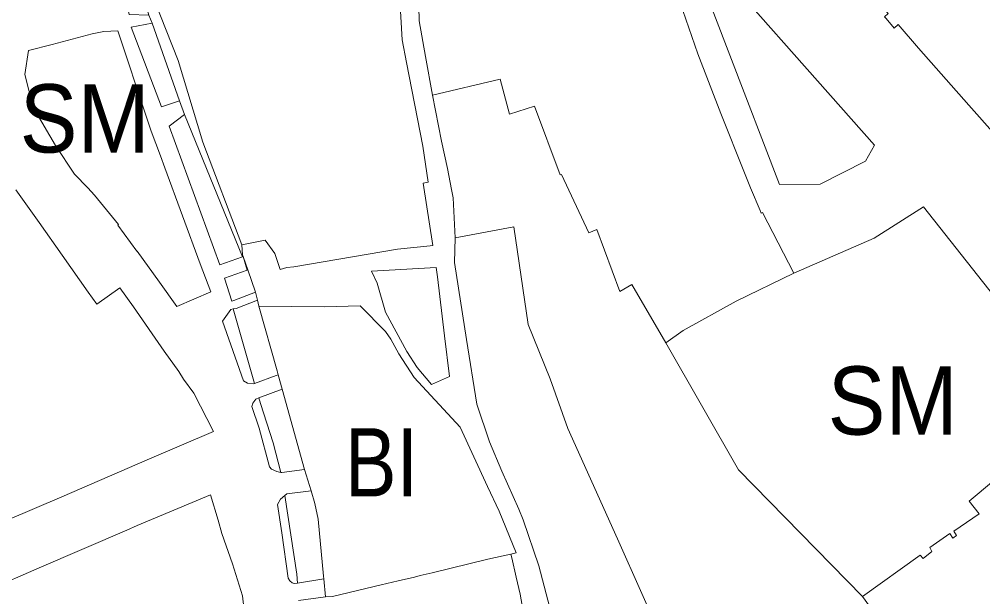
# Model space of a CAD drawing. Extents: x -650451 to -642268, y -1075216 to -1066610.
# Drawn here: x -647037.6 to -646868, y -1071022.3 to -1070920.7 of the extents above; entities that cross this region are included whole.
import ezdxf

# ---------------------------------------------------------------- set-up
doc = ezdxf.new("R2010")
doc.units = 0
doc.header["$LTSCALE"] = 4.8
for name, color, linetype, lineweight in [('1', 7, 'Continuous', 13), ('15', 7, 'Continuous', 13), ('18', 7, 'Continuous', 13), ('2', 7, 'Continuous', 13), ('40', 7, 'Continuous', 13), ('43', 7, 'Continuous', 13), ('45', 7, 'Continuous', 13)]:
    doc.layers.add(name, color=color, linetype=linetype, lineweight=lineweight)
doc.layers.add('62', color=7, linetype='Continuous')

msp = doc.modelspace()

# ---------------------------------------------------------------- linework, layer by layer
at = {"layer": '1'}
msp.add_lwpolyline([(-646865.78, -1070941.08), (-646870.44, -1070935.85), (-646879.26, -1070925.81), (-646882.88, -1070921.68), (-646883.57, -1070922.28), (-646884.99, -1070920.6), (-646885.27, -1070920.29), (-646884.61, -1070919.71), (-646889.41, -1070914.22), (-646889.61, -1070914), (-646891.81, -1070911.53)], dxfattribs=at)
at = {"layer": '15'}
for points in [[(-646901.2, -1070965.38), (-646906.74, -1070954.7), (-646906.97, -1070954.82), (-646907.15, -1070954.39), (-646908.83, -1070950.36), (-646909.9, -1070947.77), (-646914.07, -1070937.3), (-646918.13, -1070926.81), (-646920.76, -1070919.22), (-646923.92, -1070910.96), (-646926.06, -1070906.37), (-646927.58, -1070903.24), (-646930.63, -1070896.98), (-646934, -1070889.69), (-646937.85, -1070880.9), (-646944.54, -1070865), (-646945.42, -1070865.4), (-646948.05, -1070855.57), (-646952.34, -1070841.59)], [(-646966.49, -1070896.41), (-646966.59, -1070898), (-646966.97, -1070904.74), (-646967.09, -1070905.57), (-646967.33, -1070913.32), (-646967.16, -1070921.01), (-646966.05, -1070927.3), (-646964.86, -1070934.1)], [(-647017.3, -1070910.91), (-647020.07, -1070911.38), (-647018.25, -1070919.89), (-647014.77, -1070920.04), (-647014.2, -1070921.45)], [(-646891.81, -1070911.53), (-646889.61, -1070914), (-646889.41, -1070914.22), (-646884.61, -1070919.71), (-646885.27, -1070920.29), (-646884.99, -1070920.6), (-646883.57, -1070922.28), (-646882.88, -1070921.68), (-646879.26, -1070925.81), (-646870.44, -1070935.85), (-646865.78, -1070941.08)], [(-646998.41, -1070960.39), (-646994.31, -1070959.61), (-646992.57, -1070961.92), (-646991.63, -1070964.75), (-646990.47, -1070964.38), (-646989.26, -1070964.27), (-646970.98, -1070961.17), (-646965.27, -1070960.58), (-646964.77, -1070960.55), (-646966.48, -1070949.59), (-646965.57, -1070949.37), (-646966.53, -1070943.04), (-646969.44, -1070928.34), (-646970.17, -1070924.35), (-646970.62, -1070916.23)], [(-647014.2, -1070921.45), (-647017.89, -1070922.13), (-647012.54, -1070936.13), (-647009.38, -1070935.11), (-647008.51, -1070937.51)], [(-646964.86, -1070934.1), (-646963.25, -1070942.16), (-646962.22, -1070946.97), (-646961.46, -1070950.67), (-646961.22, -1070952.12), (-646960.84, -1070959.15)], [(-647008.51, -1070937.51), (-647011.21, -1070939.54), (-647002.28, -1070963.91), (-646998.31, -1070962.5), (-646998.15, -1070962.45)], [(-647039.7, -1071008.85), (-647030.09, -1071004.71), (-647015.04, -1070998.19), (-647003.38, -1070993.23), (-647006.84, -1070986.51), (-647008.65, -1070984.05), (-647009.47, -1070982.66), (-647012.08, -1070979.1), (-647017.47, -1070971.3), (-647019.89, -1070967.94), (-647023.92, -1070970.83), (-647025.43, -1070968.74), (-647030.03, -1070962.2), (-647034.09, -1070956.5), (-647038.19, -1070950.73)], [(-646832.43, -1071002.96), (-646848.44, -1070987.31), (-646865.43, -1070968.8), (-646866.04, -1070969.39), (-646878.42, -1070953.74), (-646887.09, -1070959.23), (-646901.2, -1070965.38)], [(-646960.84, -1070959.15), (-646960.96, -1070963.5), (-646958.87, -1070977.07), (-646957.03, -1070988.45), (-646954.79, -1070995.06), (-646952.65, -1071000.2), (-646949.64, -1071006.89), (-646948.88, -1071008.79), (-646946.09, -1071016.85), (-646944.53, -1071022.89), (-646943.67, -1071026.2), (-646942.07, -1071032.5), (-646940.79, -1071037.57), (-646931.06, -1071034.03), (-646923.68, -1071031.34)], [(-646998.15, -1070962.45), (-646998.26, -1070962.14), (-646998.41, -1070960.39)], [(-646998.15, -1070962.45), (-646997.44, -1070964.86), (-647001.47, -1070966.28), (-647000.13, -1070970.33), (-646999.78, -1070970.22), (-646995.97, -1070968.73), (-646995.63, -1070970.13)], [(-646995.97, -1070968.73), (-646997.33, -1070964.82), (-646998.15, -1070962.45)], [(-646951.06, -1071014.78), (-646950.1, -1071014.57), (-646953.12, -1071007.22), (-646955.13, -1071002.93), (-646959.96, -1070992.49), (-646968.04, -1070983.76), (-646970.78, -1070979.58), (-646972.15, -1070976.99), (-646973.13, -1070975.67), (-646977.58, -1070971.12), (-646983.93, -1070971.33), (-646995.38, -1070971.18), (-646995.63, -1070970.13), (-646995.97, -1070968.73)], [(-646995.63, -1070970.13), (-646999.4, -1070971.59), (-646999.93, -1070971.68)], [(-646999.93, -1070971.68), (-647000.36, -1070971.78), (-647001.81, -1070973.81), (-646998.09, -1070984.31), (-646997.38, -1070984.73), (-646996.38, -1070984.86), (-646996.14, -1070984.77)], [(-646996.14, -1070984.77), (-646992.36, -1070983.38), (-646992, -1070983.25), (-646991.3, -1070985.78), (-646995.39, -1070987.33)], [(-646995.39, -1070987.33), (-646995.93, -1070987.54), (-646996.46, -1070988.25), (-646996.62, -1070988.81), (-646995.37, -1070992.65), (-646993.55, -1070999.42), (-646993.18, -1070999.87), (-646992.23, -1071000.28), (-646991.53, -1071000.42)], [(-646991.53, -1071000.42), (-646991.33, -1071000.47), (-646987.34, -1070999.89), (-646986.22, -1071003.64)], [(-646995.5, -1071046.11), (-646998.28, -1071022.13), (-647000.04, -1071016.49), (-647001.9, -1071011.18), (-647002.59, -1071008.83), (-647003.89, -1071004.39), (-647016.81, -1071009.79), (-647018.62, -1071010.61), (-647034.05, -1071017.19), (-647042.97, -1071021.07)], [(-646990.85, -1071004.5), (-646991.61, -1071005.12), (-646992.14, -1071006.07), (-646991.34, -1071011.07), (-646990.27, -1071019.02), (-646989.96, -1071019.51), (-646989.52, -1071019.82), (-646989.16, -1071019.97), (-646988.59, -1071019.88), (-646983.96, -1071019.14), (-646983.66, -1071022.3), (-646988.41, -1071022.96)], [(-646986.22, -1071003.64), (-646990.5, -1071004.22), (-646990.85, -1071004.5)], [(-646952.75, -1071069.62), (-646952.2, -1071068.17), (-646950.25, -1071064.1), (-646948.83, -1071061.12), (-646949.48, -1071060.79), (-646947.41, -1071054.95), (-646946.7, -1071051.77), (-646945.38, -1071045.82), (-646944.88, -1071042.78), (-646945.33, -1071039.92), (-646946.03, -1071036.96), (-646947.45, -1071030.92), (-646948.18, -1071027.86), (-646948.89, -1071024.84), (-646949.39, -1071021.83), (-646950.1, -1071018.82), (-646950.88, -1071015.45), (-646951.06, -1071014.78)]]:
    msp.add_lwpolyline(points, dxfattribs=at)
for points in [[(-646887.03, -1070942.9), (-646921.25, -1070904.26), (-646903.73, -1070949.81), (-646896.59, -1070949.74), (-646888.59, -1070945.69)], [(-647035.81, -1070933.45), (-647035.45, -1070934.25), (-647034.83, -1070936.33), (-647034.59, -1070937.16), (-647031.19, -1070942.96), (-647027.84, -1070947.96), (-647025.53, -1070950.4), (-647024.34, -1070951.65), (-647020.12, -1070956.86), (-647020.2, -1070956.92), (-647016.87, -1070961.55), (-647016.8, -1070961.5), (-647012.87, -1070967), (-647009.84, -1070971.28), (-647003.87, -1070968.69), (-647005.76, -1070963.72), (-647011.95, -1070946.86), (-647012.74, -1070944.77), (-647014.37, -1070940.41), (-647015.12, -1070938.14), (-647020.23, -1070922.77), (-647022.68, -1070922.89), (-647024.74, -1070923.29), (-647028.24, -1070924.23), (-647031.79, -1070925.16), (-647035.97, -1070926.21), (-647036.57, -1070930.47)], [(-646964.17, -1070964.41), (-646975.55, -1070965.05), (-646974.58, -1070967.13), (-646973.12, -1070972.23), (-646969.37, -1070979.16), (-646967.54, -1070981.97), (-646965.01, -1070984.98), (-646961.83, -1070983.58), (-646962.74, -1070976.43), (-646963.95, -1070966.06)]]:
    msp.add_lwpolyline(points, close=True, dxfattribs=at)
at = {"layer": '18'}
msp.add_lwpolyline([(-647035.81, -1070933.45), (-647036.57, -1070930.47), (-647035.97, -1070926.21), (-647031.79, -1070925.16), (-647028.24, -1070924.23), (-647024.74, -1070923.29), (-647022.68, -1070922.89), (-647020.23, -1070922.77), (-647015.12, -1070938.14), (-647014.37, -1070940.41), (-647012.74, -1070944.77), (-647011.95, -1070946.86), (-647005.76, -1070963.72), (-647003.87, -1070968.69), (-647009.84, -1070971.28), (-647012.87, -1070967), (-647016.8, -1070961.5), (-647016.87, -1070961.55), (-647020.2, -1070956.92), (-647020.12, -1070956.86), (-647024.34, -1070951.65), (-647025.53, -1070950.4), (-647027.84, -1070947.96), (-647031.19, -1070942.96), (-647034.59, -1070937.16), (-647034.83, -1070936.33), (-647035.45, -1070934.25)], close=True, dxfattribs=at)
for points in [[(-646901.2, -1070965.38), (-646887.09, -1070959.23), (-646878.42, -1070953.74), (-646866.04, -1070969.39), (-646865.43, -1070968.8), (-646848.44, -1070987.31), (-646832.43, -1071002.96)], [(-646923.78, -1070977.62), (-646920.71, -1070975.45), (-646911.36, -1070970.3), (-646901.2, -1070965.38)], [(-646889.15, -1071022.27), (-646910.99, -1070999.96), (-646923.78, -1070977.62)], [(-646832.43, -1071002.96), (-646833.9, -1071005.08), (-646837.1, -1071008.63), (-646837.34, -1071008.47), (-646840.08, -1071011.65), (-646843.86, -1071016.05), (-646845.29, -1071017.89), (-646849.95, -1071019.76), (-646856.12, -1071012.42), (-646866.1, -1071001.89), (-646870.37, -1071005.49), (-646868.6, -1071007.71), (-646873.04, -1071010.77), (-646872.61, -1071011.55), (-646873.25, -1071011.98), (-646873.79, -1071011.16), (-646877.28, -1071013.64), (-646876.95, -1071014.34), (-646878.47, -1071015.58), (-646879, -1071014.96), (-646889.15, -1071022.27)]]:
    msp.add_lwpolyline(points, dxfattribs=at)
at = {"layer": '2'}
for points in [[(-646952.34, -1070841.59), (-646948.05, -1070855.57), (-646945.42, -1070865.4), (-646944.54, -1070865), (-646937.85, -1070880.9), (-646934, -1070889.69), (-646930.63, -1070896.98), (-646927.58, -1070903.24), (-646926.06, -1070906.37), (-646923.92, -1070910.96), (-646920.76, -1070919.22), (-646918.13, -1070926.81), (-646914.07, -1070937.3), (-646909.9, -1070947.77), (-646908.83, -1070950.36), (-646907.15, -1070954.39), (-646906.97, -1070954.82), (-646906.74, -1070954.7), (-646901.2, -1070965.38)], [(-646964.86, -1070934.1), (-646966.05, -1070927.3), (-646967.16, -1070921.01), (-646967.33, -1070913.32), (-646967.09, -1070905.57), (-646966.97, -1070904.74), (-646966.59, -1070898), (-646966.49, -1070896.41)], [(-646998.41, -1070960.39), (-647005.24, -1070942.36), (-647009.62, -1070927.98), (-647014.82, -1070914.77), (-647018, -1070902.77)], [(-646970.62, -1070916.23), (-646970.17, -1070924.35), (-646969.44, -1070928.34), (-646966.53, -1070943.04), (-646965.57, -1070949.37), (-646966.48, -1070949.59), (-646964.77, -1070960.55), (-646965.27, -1070960.58), (-646970.98, -1070961.17), (-646989.26, -1070964.27), (-646990.47, -1070964.38), (-646991.63, -1070964.75), (-646992.57, -1070961.92), (-646994.31, -1070959.61), (-646998.41, -1070960.39)], [(-646923.78, -1070977.62), (-646929.72, -1070967.4), (-646931.88, -1070968.59), (-646935.89, -1070957.74), (-646937.3, -1070958.27), (-646942.1, -1070948.01), (-646942.37, -1070948.12), (-646946.87, -1070936.02), (-646951.25, -1070937.43), (-646952.94, -1070931.28), (-646964.86, -1070934.1)], [(-647038.19, -1070950.73), (-647034.09, -1070956.5), (-647030.03, -1070962.2), (-647025.43, -1070968.74), (-647023.92, -1070970.83), (-647019.89, -1070967.94), (-647017.47, -1070971.3), (-647012.08, -1070979.1), (-647009.47, -1070982.66), (-647008.65, -1070984.05), (-647006.84, -1070986.51), (-647003.38, -1070993.23), (-647015.04, -1070998.19), (-647030.09, -1071004.71), (-647039.7, -1071008.85)], [(-646960.84, -1070959.15), (-646950.5, -1070957.22), (-646947.98, -1070974.41), (-646944.12, -1070983.98), (-646941.01, -1070992.71), (-646932.29, -1071012.12), (-646923.68, -1071031.34)], [(-646923.68, -1071031.34), (-646931.06, -1071034.03), (-646940.79, -1071037.57), (-646942.07, -1071032.5), (-646943.67, -1071026.2), (-646944.53, -1071022.89), (-646946.09, -1071016.85), (-646948.88, -1071008.79), (-646949.64, -1071006.89), (-646952.65, -1071000.2), (-646954.79, -1070995.06), (-646957.03, -1070988.45), (-646958.87, -1070977.07), (-646960.96, -1070963.5), (-646960.84, -1070959.15)], [(-646901.2, -1070965.38), (-646911.36, -1070970.3), (-646920.71, -1070975.45), (-646923.78, -1070977.62)], [(-646995.38, -1070971.18), (-646983.93, -1070971.33), (-646977.58, -1070971.12), (-646973.13, -1070975.67), (-646972.15, -1070976.99), (-646970.78, -1070979.58), (-646968.04, -1070983.76), (-646959.96, -1070992.49), (-646955.13, -1071002.93), (-646953.12, -1071007.22), (-646950.1, -1071014.57), (-646951.06, -1071014.78)], [(-646992, -1070983.25), (-646992.19, -1070982.59), (-646995.38, -1070971.18)], [(-646983.96, -1071019.14), (-646984.01, -1071018.66), (-646984.95, -1071008.66), (-646985.56, -1071005.89), (-646986.22, -1071003.64), (-646987.34, -1070999.89), (-646991.3, -1070985.78), (-646992, -1070983.25)], [(-646889.15, -1071022.27), (-646879, -1071014.96), (-646878.47, -1071015.58), (-646876.95, -1071014.34), (-646877.28, -1071013.64), (-646873.79, -1071011.16), (-646873.25, -1071011.98), (-646872.61, -1071011.55), (-646873.04, -1071010.77), (-646868.6, -1071007.71), (-646870.37, -1071005.49), (-646866.1, -1071001.89), (-646856.12, -1071012.42), (-646849.95, -1071019.76), (-646845.29, -1071017.89), (-646843.86, -1071016.05), (-646840.08, -1071011.65), (-646837.34, -1071008.47), (-646837.1, -1071008.63), (-646833.9, -1071005.08), (-646832.43, -1071002.96)], [(-647042.97, -1071021.07), (-647034.05, -1071017.19), (-647018.62, -1071010.61), (-647016.81, -1071009.79), (-647003.89, -1071004.39), (-647002.59, -1071008.83), (-647001.9, -1071011.18), (-647000.04, -1071016.49), (-646998.28, -1071022.13), (-646995.5, -1071046.11)], [(-646951.06, -1071014.78), (-646955.09, -1071015.67), (-646964.89, -1071018.08), (-646967.03, -1071018.58), (-646968.01, -1071018.82), (-646970.88, -1071019.5), (-646973.85, -1071020.2), (-646982.41, -1071022.23), (-646983.66, -1071022.3), (-646983.96, -1071019.14)], [(-646795.19, -1071150.7), (-646798.88, -1071139.24), (-646811.73, -1071143.52), (-646825.46, -1071115.49), (-646818.14, -1071111.05), (-646827.84, -1071096.9), (-646840.19, -1071079.22), (-646841.37, -1071079.25), (-646867.95, -1071050.27), (-646877.15, -1071038.8), (-646889.15, -1071022.27)]]:
    msp.add_lwpolyline(points, dxfattribs=at)
msp.add_lwpolyline([(-646964.17, -1070964.41), (-646963.95, -1070966.06), (-646962.74, -1070976.43), (-646961.83, -1070983.58), (-646965.01, -1070984.98), (-646967.54, -1070981.97), (-646969.37, -1070979.16), (-646973.12, -1070972.23), (-646974.58, -1070967.13), (-646975.55, -1070965.05)], close=True, dxfattribs=at)
at = {"layer": '40'}
msp.add_line((-646999.93, -1070971.68), (-646996.14, -1070984.77), dxfattribs=at)
for points in [[(-647018, -1070902.77), (-647014.82, -1070914.77), (-647009.62, -1070927.98), (-647005.24, -1070942.36), (-646998.41, -1070960.39)], [(-646998.41, -1070960.39), (-646998.26, -1070962.14), (-646998.15, -1070962.45), (-646998.31, -1070962.5), (-647008.51, -1070937.51), (-647009.38, -1070935.11), (-647014.2, -1070921.45), (-647014.77, -1070920.04), (-647017.3, -1070910.91), (-647017.58, -1070909.54), (-647018, -1070902.77)], [(-646996.14, -1070984.77), (-646996.38, -1070984.86), (-646997.38, -1070984.73), (-646998.09, -1070984.31), (-647001.81, -1070973.81), (-647000.36, -1070971.78), (-646999.93, -1070971.68)], [(-646991.53, -1071000.42), (-646992.23, -1071000.28), (-646993.18, -1070999.87), (-646993.55, -1070999.42), (-646995.37, -1070992.65), (-646996.62, -1070988.81), (-646996.46, -1070988.25), (-646995.93, -1070987.54), (-646995.39, -1070987.33)], [(-646995.39, -1070987.33), (-646995.11, -1070988.3), (-646992.87, -1070995.25), (-646991.53, -1071000.42)], [(-646988.59, -1071019.88), (-646989.16, -1071019.97), (-646989.52, -1071019.82), (-646989.96, -1071019.51), (-646990.27, -1071019.02), (-646991.34, -1071011.07), (-646992.14, -1071006.07), (-646991.61, -1071005.12), (-646990.85, -1071004.5)], [(-646990.85, -1071004.5), (-646988.69, -1071018.3), (-646988.59, -1071019.88)]]:
    msp.add_lwpolyline(points, dxfattribs=at)
msp.add_lwpolyline([(-646887.03, -1070942.9), (-646888.59, -1070945.69), (-646896.59, -1070949.74), (-646903.73, -1070949.81), (-646921.25, -1070904.26)], close=True, dxfattribs=at)
at = {"layer": '43'}
for points in [[(-646964.86, -1070934.1), (-646952.94, -1070931.28), (-646951.25, -1070937.43), (-646946.87, -1070936.02), (-646942.37, -1070948.12), (-646942.1, -1070948.01), (-646937.3, -1070958.27), (-646935.89, -1070957.74), (-646931.88, -1070968.59), (-646929.72, -1070967.4), (-646923.78, -1070977.62)], [(-646960.84, -1070959.15), (-646961.22, -1070952.12), (-646961.46, -1070950.67), (-646962.22, -1070946.97), (-646963.25, -1070942.16), (-646964.86, -1070934.1)], [(-646923.68, -1071031.34), (-646932.29, -1071012.12), (-646941.01, -1070992.71), (-646944.12, -1070983.98), (-646947.98, -1070974.41), (-646950.5, -1070957.22), (-646960.84, -1070959.15)], [(-646923.78, -1070977.62), (-646910.99, -1070999.96), (-646889.15, -1071022.27)], [(-646889.15, -1071022.27), (-646877.15, -1071038.8), (-646867.95, -1071050.27), (-646841.37, -1071079.25), (-646840.19, -1071079.22), (-646827.84, -1071096.9), (-646818.14, -1071111.05), (-646825.46, -1071115.49), (-646811.73, -1071143.52), (-646798.88, -1071139.24), (-646795.19, -1071150.7)]]:
    msp.add_lwpolyline(points, dxfattribs=at)
at = {"layer": '45'}
for p, q in [((-647014.2, -1070921.45), (-647009.38, -1070935.11)), ((-647008.51, -1070937.51), (-646998.31, -1070962.5))]:
    msp.add_line(p, q, dxfattribs=at)
for points in [[(-647009.38, -1070935.11), (-647012.54, -1070936.13), (-647017.89, -1070922.13), (-647014.2, -1070921.45)], [(-646998.31, -1070962.5), (-647002.28, -1070963.91), (-647011.21, -1070939.54), (-647008.51, -1070937.51)], [(-646995.97, -1070968.73), (-646999.78, -1070970.22), (-647000.13, -1070970.33), (-647001.47, -1070966.28), (-646997.44, -1070964.86), (-646998.15, -1070962.45)], [(-646998.15, -1070962.45), (-646997.33, -1070964.82), (-646995.97, -1070968.73)], [(-646999.93, -1070971.68), (-646999.4, -1070971.59), (-646995.63, -1070970.13), (-646995.38, -1070971.18)], [(-646995.38, -1070971.18), (-646992.19, -1070982.59), (-646992, -1070983.25)], [(-646992, -1070983.25), (-646992.36, -1070983.38), (-646996.14, -1070984.77), (-646999.93, -1070971.68)], [(-646995.39, -1070987.33), (-646991.3, -1070985.78), (-646987.34, -1070999.89)], [(-646991.53, -1071000.42), (-646992.87, -1070995.25), (-646995.11, -1070988.3), (-646995.39, -1070987.33)], [(-646987.34, -1070999.89), (-646991.33, -1071000.47), (-646991.53, -1071000.42)], [(-646990.85, -1071004.5), (-646990.5, -1071004.22), (-646986.22, -1071003.64)], [(-646988.59, -1071019.88), (-646988.69, -1071018.3), (-646990.85, -1071004.5)], [(-646986.22, -1071003.64), (-646985.56, -1071005.89), (-646984.95, -1071008.66), (-646984.01, -1071018.66), (-646983.96, -1071019.14), (-646988.59, -1071019.88)]]:
    msp.add_lwpolyline(points, dxfattribs=at)

# ---------------------------------------------------------------- texts
at = {"layer": '62'}
for s, width, p in [('SM', 0.95, (-647037.498, -1070944.172)), ('SM', 0.95, (-646895.262, -1070993.787)), ('BI', 0.85, (-646980.265, -1071004.648))]:
    msp.add_text(s, height=12, dxfattribs=dict(at, width=width)).set_placement(p)

doc.saveas('drawing.dxf')
